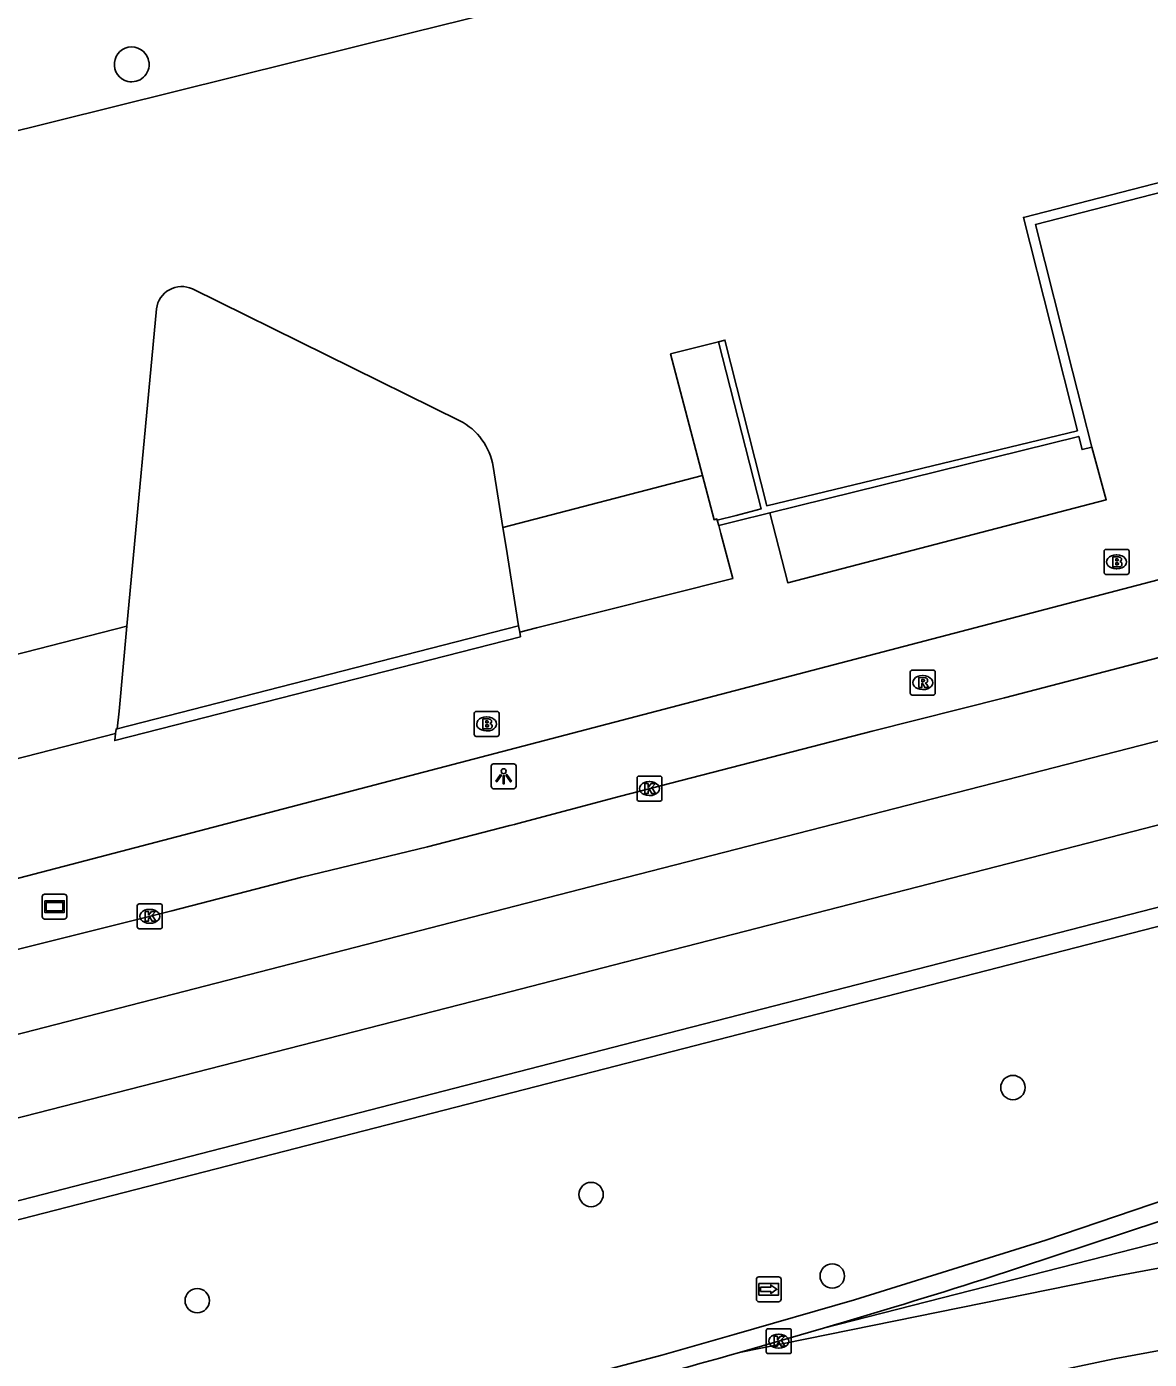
# Model space of a CAD drawing. Extents: x 160806 to 161707, y 383697 to 384148.
# Drawn here: x 161316.2 to 161361.3, y 383939.5 to 383993.1 of the extents above; entities that cross this region are included whole.
import ezdxf

# ---------------------------------------------------------------- set-up
doc = ezdxf.new("R2010")
doc.units = 0
for name, color, linetype in [('IMGEO_Boom', 7, 'Continuous'), ('IMGEO_Brandkraan', 7, 'Continuous'), ('IMGEO_Groenvoorziening', 7, 'Continuous'), ('IMGEO_Hek', 7, 'Continuous'), ('IMGEO_Kolk', 7, 'Continuous'), ('IMGEO_Lichtpunt', 7, 'Continuous'), ('IMGEO_Muur', 7, 'Continuous'), ('IMGEO_Pand', 7, 'Continuous'), ('IMGEO_Pand_overbouw', 7, 'Continuous'), ('IMGEO_Reclamebord', 7, 'Continuous'), ('IMGEO_Rijbaan_lokaal_gesloten', 7, 'Continuous'), ('IMGEO_Rioolput', 7, 'Continuous'), ('IMGEO_Voetpad_op_trap', 7, 'Continuous'), ('IMGEO_Voetpad_open', 7, 'Continuous'), ('IMGEO_Wegwijzer', 7, 'Continuous')]:
    doc.layers.add(name, color=color, linetype=linetype)

msp = doc.modelspace()

# ---------------------------------------------------------------- linework, layer by layer
at = {"layer": 'IMGEO_Boom'}
for centre in [(161355.815, 383950.457), (161338.874, 383946.162), (161348.559, 383942.889), (161323.054, 383941.901)]:
    msp.add_circle(centre, 0.489, dxfattribs=at)
at = {"layer": 'IMGEO_Brandkraan'}
for p, q in [((161359.478, 383971.141), (161359.478, 383971.993)), ((161359.553, 383972.067), (161360.405, 383972.067)), ((161360.479, 383971.993), (161360.479, 383971.141)), ((161359.966, 383971.847), (161359.991, 383971.847)), ((161360.405, 383971.067), (161359.553, 383971.067)), ((161359.989, 383971.287), (161359.964, 383971.287)), ((161334.178, 383964.633), (161334.178, 383965.485)), ((161334.253, 383965.559), (161335.105, 383965.559)), ((161335.179, 383965.485), (161335.179, 383964.633)), ((161334.666, 383965.339), (161334.691, 383965.339)), ((161335.105, 383964.559), (161334.253, 383964.559)), ((161334.689, 383964.779), (161334.664, 383964.779))]:
    msp.add_line(p, q, dxfattribs=at)
for points in [[(161359.478, 383971.141), (161359.478, 383971.993)], [(161359.553, 383972.067), (161360.405, 383972.067)], [(161360.479, 383971.993), (161360.479, 383971.141)], [(161359.826, 383971.767), (161359.826, 383971.367), (161360.039, 383971.367)], [(161360.057, 383971.767), (161359.826, 383971.767)], [(161360.005, 383971.686), (161359.951, 383971.686), (161359.951, 383971.61)], [(161359.951, 383971.61), (161360.004, 383971.61)], [(161360.013, 383971.534), (161359.951, 383971.534), (161359.951, 383971.453)], [(161359.951, 383971.453), (161360.013, 383971.453)], [(161360.405, 383971.067), (161359.553, 383971.067)], [(161334.178, 383964.633), (161334.178, 383965.485)], [(161334.253, 383965.559), (161335.105, 383965.559)], [(161335.179, 383965.485), (161335.179, 383964.633)], [(161334.526, 383965.259), (161334.526, 383964.859), (161334.739, 383964.859)], [(161334.757, 383965.259), (161334.526, 383965.259)], [(161334.705, 383965.178), (161334.651, 383965.178), (161334.651, 383965.102)], [(161334.651, 383965.102), (161334.704, 383965.102)], [(161334.713, 383965.026), (161334.651, 383965.026), (161334.651, 383964.945)], [(161334.651, 383964.945), (161334.713, 383964.945)], [(161335.105, 383964.559), (161334.253, 383964.559)]]:
    msp.add_lwpolyline(points, dxfattribs=at)
for centre, radius, start, end in [((161359.555, 383971.991), 0.0765, 91.552, 178.448), ((161359.555, 383971.991), 0.0765, 91.552, 178.448), ((161360.403, 383971.991), 0.0765, 1.552, 88.448), ((161360.403, 383971.991), 0.0765, 1.552, 88.448), ((161360.006, 383971.648), 0.0379, 267.8285, 90.9355), ((161360.014, 383971.493), 0.0404, 269.8759, 90.5077), ((161360.045, 383971.618), 0.251, 268.6676, 293.5347), ((161360.061, 383971.622), 0.145, 59.4692, 91.5367), ((161360.086, 383971.669), 0.0922, 285.5137, 58.1501), ((161360.091, 383971.477), 0.105, 301.3115, 78.989), ((161359.555, 383971.143), 0.0765, 181.552, 268.448), ((161359.555, 383971.143), 0.0765, 181.552, 268.448), ((161360.403, 383971.143), 0.0765, 271.552, 358.448), ((161360.403, 383971.143), 0.0765, 271.552, 358.448), ((161334.255, 383965.483), 0.0765, 91.552, 178.448), ((161334.255, 383965.483), 0.0765, 91.552, 178.448), ((161335.103, 383965.483), 0.0765, 1.552, 88.448), ((161335.103, 383965.483), 0.0765, 1.552, 88.448), ((161334.706, 383965.14), 0.0379, 267.8285, 90.9355), ((161334.714, 383964.985), 0.0404, 269.8759, 90.5077), ((161334.761, 383965.114), 0.145, 59.4692, 91.5367), ((161334.786, 383965.161), 0.0922, 285.5137, 58.1501), ((161334.791, 383964.969), 0.105, 301.3115, 78.989), ((161334.255, 383964.635), 0.0765, 181.552, 268.448), ((161334.255, 383964.635), 0.0765, 181.552, 268.448), ((161334.745, 383965.11), 0.251, 268.6676, 293.5347), ((161335.103, 383964.635), 0.0765, 271.552, 358.448), ((161335.103, 383964.635), 0.0765, 271.552, 358.448)]:
    msp.add_arc(centre, radius, start, end, dxfattribs=at)
for centre, major_axis, ratio, start_param, end_param in [((161359.965, 383971.567), (-0.387, 0.002), 0.722429, 4.712389, 7.853982), ((161359.99, 383971.567), (-0.39, 0.002), 0.717154, 1.570796, 4.712389), ((161334.665, 383965.059), (-0.387, 0.002), 0.722429, 4.712389, 7.853982), ((161334.69, 383965.059), (-0.39, 0.002), 0.717154, 1.570796, 4.712389)]:
    msp.add_ellipse(centre, major_axis=major_axis, ratio=ratio, start_param=start_param, end_param=end_param, dxfattribs=at)
at = {"layer": 'IMGEO_Groenvoorziening'}
for points in [[(161322.862, 383982.53), (161333.599, 383977.233)], [(161320.231, 383968.987), (161321.418, 383981.73)], [(161334.939, 383975.395), (161335.334, 383972.944)]]:
    msp.add_lwpolyline(points, dxfattribs=at)
for centre, radius, start, end in [((161322.429, 383981.608), 1.018, 64.8411, 173.1333), ((161332.478, 383975.008), 2.491, 8.9338, 63.2543)]:
    msp.add_arc(centre, radius, start, end, dxfattribs=at)
at = {"layer": 'IMGEO_Hek'}
for points in [[(161341.247, 383951.682), (161457.839, 383981.686)], [(161344.62, 383940.54), (161349.454, 383941.928), (161357.14, 383944.335), (161381.853, 383952.718), (161403.065, 383958.917), (161466.093, 383975.363)], [(161341.247, 383951.682), (161296.689, 383940.215), (161287.043, 383937.692)], [(161344.62, 383940.54), (161341.713, 383939.705), (161289.277, 383925.908)]]:
    msp.add_lwpolyline(points, dxfattribs=at)
at = {"layer": 'IMGEO_Kolk'}
for p, q in [((161340.717, 383962.037), (161340.717, 383962.889)), ((161340.792, 383962.963), (161341.644, 383962.963)), ((161341.718, 383962.889), (161341.718, 383962.037)), ((161341.205, 383962.743), (161341.23, 383962.743)), ((161341.644, 383961.963), (161340.792, 383961.963)), ((161341.228, 383962.183), (161341.203, 383962.183)), ((161320.647, 383956.908), (161320.647, 383957.76)), ((161320.722, 383957.834), (161321.574, 383957.834)), ((161321.135, 383957.614), (161321.16, 383957.614)), ((161321.648, 383957.76), (161321.648, 383956.908)), ((161321.158, 383957.054), (161321.133, 383957.054)), ((161321.574, 383956.834), (161320.722, 383956.834)), ((161345.91, 383939.847), (161345.91, 383940.699)), ((161345.985, 383940.773), (161346.837, 383940.773)), ((161346.398, 383940.553), (161346.423, 383940.553)), ((161346.911, 383940.699), (161346.911, 383939.847)), ((161346.421, 383939.993), (161346.396, 383939.993)), ((161346.837, 383939.773), (161345.985, 383939.773))]:
    msp.add_line(p, q, dxfattribs=at)
for points in [[(161340.717, 383962.037), (161340.717, 383962.889)], [(161340.792, 383962.963), (161341.644, 383962.963)], [(161341.718, 383962.889), (161341.718, 383962.037)], [(161341.038, 383962.663), (161341.161, 383962.663), (161341.161, 383962.512), (161341.291, 383962.663), (161341.455, 383962.663), (161341.309, 383962.512), (161341.462, 383962.263), (161341.31, 383962.263), (161341.225, 383962.427), (161341.161, 383962.36), (161341.161, 383962.263), (161341.038, 383962.263), (161341.038, 383962.663)], [(161341.644, 383961.963), (161340.792, 383961.963)], [(161320.647, 383956.908), (161320.647, 383957.76)], [(161320.722, 383957.834), (161321.574, 383957.834)], [(161320.968, 383957.534), (161321.091, 383957.534), (161321.091, 383957.383), (161321.221, 383957.534), (161321.385, 383957.534), (161321.239, 383957.383), (161321.392, 383957.134), (161321.24, 383957.134), (161321.155, 383957.298), (161321.091, 383957.231), (161321.091, 383957.134), (161320.968, 383957.134), (161320.968, 383957.534)], [(161321.648, 383957.76), (161321.648, 383956.908)], [(161321.574, 383956.834), (161320.722, 383956.834)], [(161345.91, 383939.847), (161345.91, 383940.699)], [(161345.985, 383940.773), (161346.837, 383940.773)], [(161346.231, 383940.473), (161346.354, 383940.473), (161346.354, 383940.322), (161346.484, 383940.473), (161346.648, 383940.473), (161346.502, 383940.322), (161346.655, 383940.073), (161346.503, 383940.073), (161346.418, 383940.237), (161346.354, 383940.17), (161346.354, 383940.073), (161346.231, 383940.073), (161346.231, 383940.473)], [(161346.911, 383940.699), (161346.911, 383939.847)], [(161346.837, 383939.773), (161345.985, 383939.773)]]:
    msp.add_lwpolyline(points, dxfattribs=at)
for centre, start, end in [((161340.794, 383962.887), 91.552, 178.448), ((161340.794, 383962.887), 91.552, 178.448), ((161341.642, 383962.887), 1.552, 88.448), ((161341.642, 383962.887), 1.552, 88.448), ((161340.794, 383962.039), 181.552, 268.448), ((161340.794, 383962.039), 181.552, 268.448), ((161341.642, 383962.039), 271.552, 358.448), ((161341.642, 383962.039), 271.552, 358.448), ((161320.724, 383957.758), 91.552, 178.448), ((161320.724, 383957.758), 91.552, 178.448), ((161321.572, 383957.758), 1.552, 88.448), ((161321.572, 383957.758), 1.552, 88.448), ((161320.724, 383956.91), 181.552, 268.448), ((161320.724, 383956.91), 181.552, 268.448), ((161321.572, 383956.91), 271.552, 358.448), ((161321.572, 383956.91), 271.552, 358.448), ((161345.987, 383940.697), 91.552, 178.448), ((161345.987, 383940.697), 91.552, 178.448), ((161346.835, 383940.697), 1.552, 88.448), ((161346.835, 383940.697), 1.552, 88.448), ((161345.987, 383939.849), 181.552, 268.448), ((161345.987, 383939.849), 181.552, 268.448), ((161346.835, 383939.849), 271.552, 358.448), ((161346.835, 383939.849), 271.552, 358.448)]:
    msp.add_arc(centre, 0.0765, start, end, dxfattribs=at)
for centre, major_axis, ratio, start_param, end_param in [((161341.204, 383962.463), (-0.387, 0.002), 0.722429, 4.712389, 7.853982), ((161341.229, 383962.463), (-0.39, 0.002), 0.717154, 1.570796, 4.712389), ((161321.134, 383957.334), (-0.387, 0.002), 0.722429, 4.712389, 7.853982), ((161321.159, 383957.334), (-0.39, 0.002), 0.717154, 1.570796, 4.712389), ((161346.397, 383940.273), (-0.387, 0.002), 0.722429, 4.712389, 7.853982), ((161346.422, 383940.273), (-0.39, 0.002), 0.717154, 1.570796, 4.712389)]:
    msp.add_ellipse(centre, major_axis=major_axis, ratio=ratio, start_param=start_param, end_param=end_param, dxfattribs=at)
at = {"layer": 'IMGEO_Lichtpunt'}
for p, q in [((161334.862, 383963.361), (161334.862, 383962.554)), ((161334.862, 383963.361), (161334.862, 383962.554)), ((161335.764, 383963.456), (161334.956, 383963.456)), ((161335.764, 383963.456), (161334.956, 383963.456)), ((161335.858, 383962.554), (161335.858, 383963.361)), ((161335.858, 383962.554), (161335.858, 383963.361)), ((161334.956, 383962.46), (161335.764, 383962.46)), ((161334.956, 383962.46), (161335.764, 383962.46))]:
    msp.add_line(p, q, dxfattribs=at)
for points in [[(161335.236, 383963.025), (161335.275, 383962.997), (161335.087, 383962.735), (161335.049, 383962.762), (161335.236, 383963.025)], [(161335.338, 383962.977), (161335.385, 383962.977), (161335.385, 383962.655), (161335.338, 383962.655), (161335.338, 383962.977)], [(161335.448, 383962.997), (161335.486, 383963.024), (161335.673, 383962.762), (161335.634, 383962.734), (161335.448, 383962.997)]]:
    msp.add_lwpolyline(points, dxfattribs=at)
msp.add_circle((161335.361, 383963.159), 0.0994, dxfattribs=at)
for centre, start, end in [((161334.956, 383963.361), 90, 180), ((161334.956, 383963.361), 90, 180), ((161335.764, 383963.361), 0, 90), ((161335.764, 383963.361), 0, 90), ((161334.956, 383962.554), 180, 270), ((161334.956, 383962.554), 180, 270), ((161335.764, 383962.554), 270, 0), ((161335.764, 383962.554), 270, 360)]:
    msp.add_arc(centre, 0.0946, start, end, dxfattribs=at)
at = {"layer": 'IMGEO_Muur'}
for points in [[(161343.993, 383980.405), (161344.245, 383980.474), (161345.931, 383973.819), (161358.404, 383976.836), (161356.237, 383985.403), (161413.556, 384000.171)], [(161366.613, 383987.664), (161356.722, 383985.115), (161358.21, 383979.231), (161358.982, 383976.178)], [(161343.942, 383973.237), (161344.695, 383973.435), (161345.704, 383973.699), (161343.993, 383980.405)], [(161358.982, 383976.178), (161358.596, 383976.074), (161358.462, 383976.605), (161346.051, 383973.539)], [(161346.051, 383973.539), (161344.653, 383973.194), (161343.999, 383973.031)], [(161343.999, 383973.031), (161343.942, 383973.237)], [(161319.775, 383964.679), (161319.745, 383964.392), (161336.037, 383968.564), (161336.006, 383968.751)], [(161319.845, 383964.864), (161335.963, 383968.998)], [(161335.963, 383968.998), (161336.006, 383968.751)], [(161319.775, 383964.679), (161319.793, 383964.851), (161319.845, 383964.864)]]:
    msp.add_lwpolyline(points, dxfattribs=at)
at = {"layer": 'IMGEO_Pand'}
for centre, radius, start, end in [((161320.423, 383991.546), 0.7, 7.867, 256.8674), ((161320.423, 383991.547), 0.701, 256.9293, 7.805)]:
    msp.add_arc(centre, radius, start, end, dxfattribs=at)
at = {"layer": 'IMGEO_Pand_overbouw'}
msp.add_lwpolyline([(161286.226, 384000.503), (161290.822, 383983.081), (161312.031, 383988.52), (161312.432, 383988.623), (161312.567, 383988.079), (161331.698, 383992.825), (161336.907, 383994.117)], dxfattribs=at)
at = {"layer": 'IMGEO_Reclamebord'}
for p, q in [((161316.826, 383957.324), (161316.826, 383958.124)), ((161316.826, 383958.124), (161316.826, 383957.324)), ((161316.926, 383958.224), (161317.716, 383958.224)), ((161317.716, 383958.224), (161316.926, 383958.224)), ((161317.816, 383958.124), (161317.816, 383957.324)), ((161317.816, 383957.324), (161317.816, 383958.124)), ((161317.716, 383957.224), (161316.926, 383957.224)), ((161316.926, 383957.224), (161317.716, 383957.224))]:
    msp.add_line(p, q, dxfattribs=at)
for points in [[(161316.927, 383957.956), (161317.715, 383957.956), (161317.715, 383957.492), (161316.927, 383957.492), (161316.927, 383957.956)], [(161316.992, 383957.891), (161316.992, 383957.557), (161317.65, 383957.557), (161317.65, 383957.891), (161316.992, 383957.891)]]:
    msp.add_lwpolyline(points, dxfattribs=at)
for centre, start, end in [((161316.926, 383958.124), 90, 180), ((161316.926, 383958.124), 90, 180), ((161317.716, 383958.124), 0, 90), ((161317.716, 383958.124), 360, 90), ((161316.926, 383957.324), 180, 270), ((161316.926, 383957.324), 180, 270), ((161317.716, 383957.324), 270, 0), ((161317.716, 383957.324), 270, 0)]:
    msp.add_arc(centre, 0.1, start, end, dxfattribs=at)
at = {"layer": 'IMGEO_Rijbaan_lokaal_gesloten'}
for points in [[(161270.989, 383941.101), (161306.607, 383950.212), (161339.296, 383958.642), (161362.907, 383964.706), (161409.072, 383976.597), (161453.394, 383987.997), (161464.472, 383990.836)], [(161271.807, 383937.9), (161315.559, 383949.156), (161335.194, 383954.191), (161340.223, 383955.497), (161347.001, 383957.235), (161378.316, 383965.298), (161419.642, 383975.931), (161451.011, 383984.005), (161465.227, 383987.648)], [(161279.919, 383936.647), (161341.031, 383952.394), (161450.194, 383980.461), (161453.055, 383981.256), (161455.902, 383982.36), (161465.14, 383986.182)], [(161401.441, 383978.166), (161395.335, 383976.49), (161389.261, 383974.862), (161383.779, 383973.426), (161378.799, 383972.171), (161373.257, 383970.696), (161367.616, 383969.283), (161361.07, 383967.572), (161355.478, 383966.108), (161350.158, 383964.769), (161340.058, 383962.163), (161335.931, 383961.064), (161335.793, 383961.02), (161335.609, 383960.98), (161332.308, 383960.13), (161327.259, 383958.907), (161322.038, 383957.557), (161317.913, 383956.519), (161311.972, 383955.039), (161299.869, 383951.918), (161276.409, 383945.95)], [(161467.956, 383975.12), (161398.3, 383956.799), (161385.668, 383953.11), (161379.77, 383951.159), (161370.268, 383947.914), (161354.663, 383942.763)], [(161348.21, 383940.795), (161398.744, 383953.715), (161467.324, 383971.653), (161468.609, 383971.985)], [(161344.838, 383939.821), (161359.931, 383942.881), (161386.195, 383947.77), (161400.222, 383950.891), (161425.052, 383957.256), (161467.938, 383968.456), (161469.273, 383968.793)], [(161276.851, 383918.472), (161283.302, 383920.155), (161339.879, 383934.985), (161345.531, 383936.441), (161347.728, 383936.995), (161359.888, 383939.56), (161381.365, 383943.519), (161390.277, 383945.313), (161397.831, 383946.998), (161407.322, 383949.343), (161441.236, 383958.109), (161469.933, 383965.622)], [(161348.21, 383940.795), (161344.838, 383939.821)]]:
    msp.add_lwpolyline(points, dxfattribs=at)
for centre, radius, start, end in [((161251.563, 384269.261), 342.389, 286.39588, 287.52485), ((161248.148, 384281.659), 355.25, 284.7225, 285.79379)]:
    msp.add_arc(centre, radius, start, end, dxfattribs=at)
at = {"layer": 'IMGEO_Rioolput'}
for p, q in [((161351.693, 383966.293), (161351.693, 383967.145)), ((161351.768, 383967.219), (161352.62, 383967.219)), ((161352.694, 383967.145), (161352.694, 383966.293)), ((161352.181, 383966.999), (161352.206, 383966.999)), ((161352.62, 383966.219), (161351.768, 383966.219)), ((161352.204, 383966.439), (161352.179, 383966.439))]:
    msp.add_line(p, q, dxfattribs=at)
for points in [[(161351.693, 383966.293), (161351.693, 383967.145)], [(161351.768, 383967.219), (161352.62, 383967.219)], [(161352.694, 383967.145), (161352.694, 383966.293)], [(161352.282, 383966.917), (161352.03, 383966.919), (161352.03, 383966.519)], [(161352.03, 383966.519), (161352.154, 383966.519), (161352.154, 383966.681), (161352.165, 383966.681)], [(161352.208, 383966.838), (161352.154, 383966.838), (161352.154, 383966.757)], [(161352.154, 383966.757), (161352.206, 383966.757)], [(161352.212, 383966.652), (161352.283, 383966.519), (161352.423, 383966.519), (161352.358, 383966.645)], [(161352.62, 383966.219), (161351.768, 383966.219)]]:
    msp.add_lwpolyline(points, dxfattribs=at)
for centre, radius, start, end in [((161351.77, 383967.143), 0.0765, 91.552, 178.448), ((161351.77, 383967.143), 0.0765, 91.552, 178.448), ((161352.618, 383967.143), 0.0765, 1.552, 88.448), ((161352.618, 383967.143), 0.0765, 1.552, 88.448), ((161352.164, 383966.628), 0.0533, 26.0293, 88.6989), ((161352.19, 383966.946), 0.19, 274.7715, 282.9687), ((161352.214, 383966.742), 0.0964, 77.0061, 93.1865), ((161352.228, 383966.799), 0.0378, 276.6634, 79.6772), ((161352.281, 383966.807), 0.109, 350.3612, 89.416), ((161352.279, 383966.807), 0.112, 277.5842, 350.9817), ((161352.263, 383966.592), 0.108, 29.5134, 73.7905), ((161351.77, 383966.295), 0.0765, 181.552, 268.448), ((161351.77, 383966.295), 0.0765, 181.552, 268.448), ((161352.618, 383966.295), 0.0765, 271.552, 358.448), ((161352.618, 383966.295), 0.0765, 271.552, 358.448)]:
    msp.add_arc(centre, radius, start, end, dxfattribs=at)
for centre, major_axis, ratio, start_param, end_param in [((161352.18, 383966.719), (-0.387, 0.002), 0.722429, 4.712389, 7.853982), ((161352.205, 383966.719), (-0.39, 0.002), 0.717154, 1.570796, 4.712389)]:
    msp.add_ellipse(centre, major_axis=major_axis, ratio=ratio, start_param=start_param, end_param=end_param, dxfattribs=at)
at = {"layer": 'IMGEO_Voetpad_op_trap'}
for points in [[(161343.349, 383975.042), (161342.069, 383979.923), (161343.993, 383980.405)], [(161335.334, 383972.944), (161343.349, 383975.042)], [(161343.349, 383975.042), (161343.816, 383973.26), (161343.927, 383973.291), (161343.942, 383973.237)], [(161335.334, 383972.944), (161335.461, 383972.157), (161335.963, 383968.998)], [(161314.058, 383967.401), (161320.231, 383968.987)], [(161319.845, 383964.864), (161319.913, 383965.574), (161320.231, 383968.987)]]:
    msp.add_lwpolyline(points, dxfattribs=at)
at = {"layer": 'IMGEO_Voetpad_open'}
for points in [[(161430.551, 383993.434), (161414.805, 383989.287), (161369.289, 383977.37), (161370.444, 383973.147), (161318.287, 383959.498), (161275.829, 383948.409)], [(161346.051, 383973.539), (161346.78, 383970.721), (161359.565, 383974.065), (161358.982, 383976.178)], [(161336.006, 383968.751), (161336.685, 383968.921), (161344.568, 383970.899), (161344.088, 383972.706), (161343.999, 383973.031)], [(161313.55, 383963.082), (161319.775, 383964.679)]]:
    msp.add_lwpolyline(points, dxfattribs=at)
at = {"layer": 'IMGEO_Wegwijzer'}
for p, q in [((161345.515, 383941.957), (161345.515, 383942.757)), ((161345.515, 383942.757), (161345.515, 383941.957)), ((161345.615, 383942.857), (161346.405, 383942.857)), ((161346.405, 383942.857), (161345.615, 383942.857)), ((161346.505, 383942.757), (161346.505, 383941.957)), ((161346.505, 383941.957), (161346.505, 383942.757)), ((161346.405, 383941.857), (161345.615, 383941.857)), ((161345.615, 383941.857), (161346.405, 383941.857))]:
    msp.add_line(p, q, dxfattribs=at)
for points in [[(161345.616, 383942.589), (161346.404, 383942.589), (161346.404, 383942.125), (161345.616, 383942.125), (161345.616, 383942.589)], [(161345.681, 383942.441), (161345.681, 383942.357), (161345.681, 383942.273), (161346.092, 383942.273), (161346.092, 383942.19), (161346.339, 383942.357), (161346.092, 383942.524), (161346.092, 383942.441), (161345.681, 383942.441)]]:
    msp.add_lwpolyline(points, dxfattribs=at)
for centre, start, end in [((161345.615, 383942.757), 90, 180), ((161345.615, 383942.757), 90, 180), ((161346.405, 383942.757), 0, 90), ((161346.405, 383942.757), 360, 90), ((161345.615, 383941.957), 180, 270), ((161345.615, 383941.957), 180, 270), ((161346.405, 383941.957), 270, 0), ((161346.405, 383941.957), 270, 0)]:
    msp.add_arc(centre, 0.1, start, end, dxfattribs=at)

doc.saveas('drawing.dxf')
